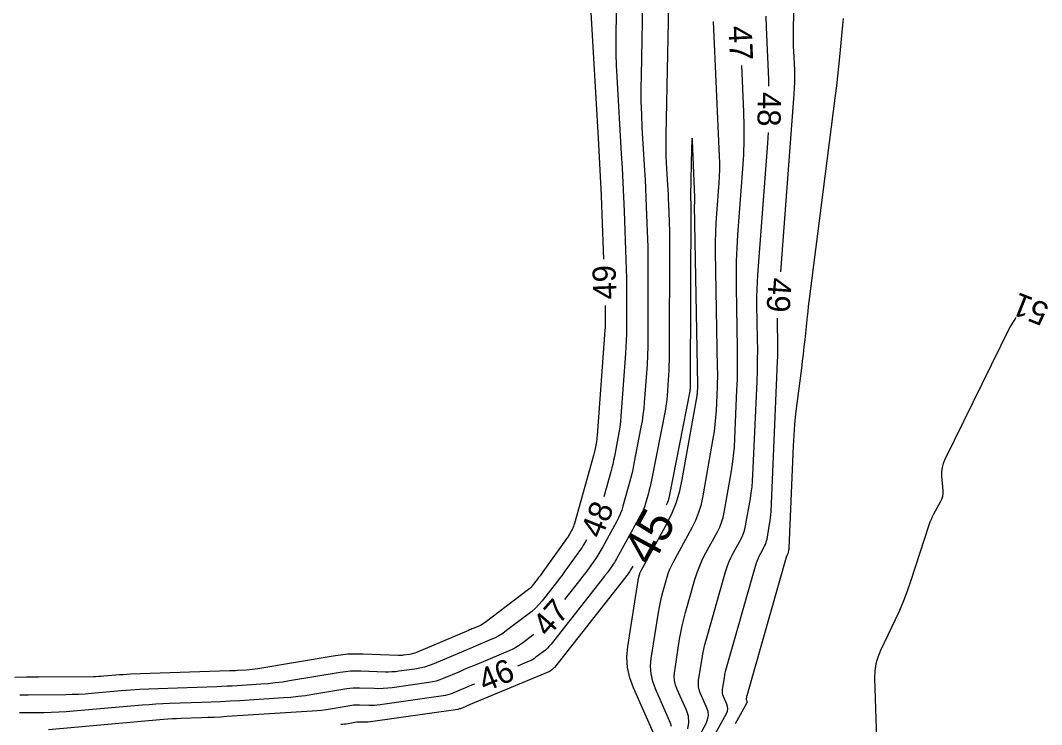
# Model space of a CAD drawing. Extents: x 2384780 to 2405861, y 547869 to 573706.
# Drawn here: x 2396663.8 to 2396751.8, y 552687.6 to 552748.3 of the extents above; entities that cross this region are included whole.
import ezdxf

# ---------------------------------------------------------------- set-up
doc = ezdxf.new("R2010")
doc.units = 0
doc.layers.add('Old_Level_60', color=7, linetype='Continuous')
doc.layers.add('Old_Level_61', color=7, linetype='Continuous')

msp = doc.modelspace()

# ---------------------------------------------------------------- linework, layer by layer
at = {"layer": 'Old_Level_60'}
for points in [[(2396729.34325, 552726.6505), (2396730.498, 552741.99625), (2396730.52875, 552742.50975), (2396730.5445, 552743.02325), (2396730.54475, 552743.53725), (2396730.5295, 552744.05125), (2396730.45525, 552745.73125), (2396730.44175, 552746.09125), (2396730.4335, 552746.45125), (2396730.4305, 552746.8115), (2396730.4325, 552747.17175), (2396730.7415, 552771.59225)], [(2396719.79075, 552756.749), (2396719.412, 552738.40725), (2396719.40575, 552737.82), (2396719.411, 552737.23275), (2396719.428, 552736.646), (2396719.45675, 552736.05925), (2396719.56925, 552734.14325), (2396719.59225, 552733.7325), (2396719.61325, 552733.32175), (2396719.632, 552732.911), (2396719.6485, 552732.5), (2396719.70425, 552731.02925), (2396719.7145, 552730.714), (2396719.7215, 552730.39875), (2396719.7255, 552730.0835), (2396719.72625, 552729.768), (2396719.697, 552718.9985), (2396719.69225, 552718.581), (2396719.68, 552718.16375), (2396719.6605, 552717.747), (2396719.6335, 552717.33025), (2396719.53325, 552715.97), (2396719.5075, 552715.679), (2396719.473, 552715.38925), (2396719.43, 552715.1005), (2396719.3785, 552714.813), (2396718.18725, 552708.7035), (2396718.12925, 552708.4215), (2396718.06575, 552708.141), (2396717.9965, 552707.8615), (2396717.92175, 552707.58375), (2396717.6685, 552706.678), (2396717.609, 552706.486), (2396717.53875, 552706.29825), (2396717.45825, 552706.115), (2396717.367, 552705.936), (2396715.17375, 552701.91425), (2396715.08375, 552701.75525), (2396714.989, 552701.599), (2396714.88975, 552701.44575), (2396714.78575, 552701.29525), (2396714.43825, 552700.809), (2396714.363, 552700.70525), (2396714.28675, 552700.60225), (2396714.2095, 552700.50025), (2396714.13075, 552700.39925), (2396709.5235, 552694.546), (2396709.37025, 552694.36375), (2396709.206, 552694.19225), (2396709.03125, 552694.03175), (2396708.84575, 552693.88225), (2396708.222, 552693.412), (2396708.08575, 552693.31575), (2396707.94425, 552693.2285), (2396707.79775, 552693.15025), (2396707.64575, 552693.08125), (2396706.6195, 552692.652)], [(2396717.5015, 552754.404), (2396717.27825, 552743.59225), (2396717.26625, 552742.46675), (2396717.2765, 552741.3415), (2396717.309, 552740.21675), (2396717.364, 552739.0925), (2396717.57975, 552735.4205), (2396717.624, 552734.6335), (2396717.664, 552733.8465), (2396717.7, 552733.059), (2396717.73175, 552732.2715), (2396717.83825, 552729.453), (2396717.858, 552728.849), (2396717.87175, 552728.24475), (2396717.87925, 552727.6405), (2396717.88075, 552727.03625), (2396717.86425, 552720.992), (2396717.8555, 552720.221), (2396717.83275, 552719.45025), (2396717.79675, 552718.68025), (2396717.74675, 552717.9105), (2396717.56175, 552715.3975), (2396717.514, 552714.86), (2396717.4505, 552714.32475), (2396717.371, 552713.7915), (2396717.27575, 552713.2605), (2396716.6655, 552710.13125), (2396716.5605, 552709.61975), (2396716.44525, 552709.11075), (2396716.31975, 552708.604), (2396716.18425, 552708.09975), (2396715.7245, 552706.4565), (2396715.6165, 552706.10825), (2396715.48925, 552705.76775), (2396715.34275, 552705.435), (2396715.17725, 552705.11), (2396713.9905, 552702.93375), (2396713.82725, 552702.645), (2396713.6555, 552702.3615), (2396713.47525, 552702.0835), (2396713.2865, 552701.81075), (2396712.656, 552700.92825), (2396712.51975, 552700.74), (2396712.3815, 552700.5535), (2396712.241, 552700.36825), (2396712.09825, 552700.185), (2396710.6815, 552698.38525)], [(2396715.21125, 552751.999), (2396715.11675, 552747.414), (2396715.106, 552746.43175), (2396715.115, 552745.44975), (2396715.1435, 552744.46825), (2396715.1915, 552743.487), (2396715.58125, 552736.85325), (2396715.651, 552735.61225), (2396715.71425, 552734.371), (2396715.77075, 552733.12925), (2396715.821, 552731.8875), (2396715.97925, 552727.69675), (2396716.0055, 552726.89375), (2396716.02375, 552726.09075), (2396716.03375, 552725.28775), (2396716.0355, 552724.48425), (2396716.0285, 552721.86), (2396716.022, 552721.29775), (2396716.0055, 552720.736), (2396715.979, 552720.1745), (2396715.94275, 552719.6135), (2396715.54575, 552714.22375), (2396715.503, 552713.73975), (2396715.44575, 552713.258), (2396715.37425, 552712.778), (2396715.2885, 552712.3), (2396714.9845, 552710.74125), (2396714.916, 552710.40825), (2396714.841, 552710.0765), (2396714.75925, 552709.7465), (2396714.671, 552709.418), (2396714.065, 552707.2525)], [(2396712.95225, 552749.01325), (2396713.589, 552738.18075), (2396713.68125, 552736.5385), (2396713.76475, 552734.8955), (2396713.83975, 552733.25225), (2396713.90625, 552731.60875), (2396714.05225, 552727.743)], [(2396728.3115, 552742.666), (2396728.294, 552743.26), (2396728.09525, 552747.749), (2396728.0595, 552748.711)], [(2396724.04625, 552736.632), (2396723.53225, 552748.23925)], [(2396726.1475, 552740.45325), (2396725.9705, 552744.4515)], [(2396721.3205, 552687.2555), (2396721.40925, 552687.7865), (2396721.36525, 552688.323), (2396721.18875, 552688.865), (2396720.39625, 552690.64475), (2396720.2555, 552691.03), (2396720.1735, 552691.423), (2396720.15, 552691.82375), (2396720.185, 552692.2325), (2396720.61125, 552694.9695), (2396720.71175, 552695.55425), (2396720.83, 552696.13475), (2396720.966, 552696.7115), (2396721.12025, 552697.28425), (2396721.92925, 552700.116), (2396722.1185, 552700.71625), (2396722.34025, 552701.30325), (2396722.594, 552701.877), (2396722.88025, 552702.43775), (2396723.86725, 552704.24775), (2396724.062, 552704.6415), (2396724.22275, 552705.047), (2396724.35, 552705.4645), (2396724.4435, 552705.89375), (2396725.04725, 552709.32425), (2396725.1645, 552710.06075), (2396725.25775, 552710.8), (2396725.3265, 552711.54175), (2396725.371, 552712.28625), (2396725.55375, 552716.4865), (2396725.58625, 552717.3865), (2396725.60475, 552718.287), (2396725.61, 552719.1875), (2396725.60125, 552720.08825), (2396725.5115, 552725.34225), (2396725.50525, 552726.46775), (2396725.525, 552727.5925), (2396725.5705, 552728.7165), (2396725.64225, 552729.83975), (2396726.072, 552735.5525), (2396726.14575, 552736.77675), (2396726.183, 552738.00175), (2396726.1835, 552739.22725), (2396726.1475, 552740.45325)], [(2396727.354, 552726.4045), (2396728.20925, 552737.7685), (2396728.2635, 552738.66775)], [(2396719.9225, 552687.45725), (2396719.83275, 552687.73325), (2396718.518, 552690.685), (2396718.28475, 552691.324), (2396718.14875, 552691.976), (2396718.10975, 552692.64075), (2396718.16775, 552693.3185), (2396718.78625, 552697.29), (2396718.86175, 552697.72925), (2396718.9505, 552698.1655), (2396719.053, 552698.59875), (2396719.16875, 552699.029), (2396719.56875, 552700.42975), (2396719.6625, 552700.72675), (2396719.77225, 552701.01725), (2396719.89775, 552701.301), (2396720.03925, 552701.57825), (2396721.6845, 552704.59525), (2396722.009, 552705.2515), (2396722.27725, 552705.9275), (2396722.48925, 552706.62325), (2396722.645, 552707.3385), (2396723.5145, 552712.27875), (2396723.61025, 552712.8795), (2396723.686, 552713.4825), (2396723.74225, 552714.08775), (2396723.7785, 552714.695), (2396723.865, 552716.68225), (2396723.88025, 552717.108), (2396723.88925, 552717.534), (2396723.8915, 552717.96), (2396723.8875, 552718.38625), (2396723.716, 552728.42575), (2396723.7115, 552729.24225), (2396723.72575, 552730.058), (2396723.75875, 552730.8735), (2396723.81075, 552731.68825), (2396724.011, 552734.34925), (2396724.04525, 552734.9195), (2396724.06275, 552735.49), (2396724.063, 552736.06075), (2396724.04625, 552736.632)], [(2396720.14825, 552682.695), (2396722.87425, 552687.65525), (2396723.02575, 552688.01575), (2396723.0865, 552688.38), (2396723.0565, 552688.74825), (2396722.9355, 552689.12), (2396722.3915, 552690.34125), (2396722.295, 552690.60575), (2396722.23875, 552690.8755), (2396722.2225, 552691.1505), (2396722.2465, 552691.43075), (2396722.53925, 552693.309), (2396722.608, 552693.71025), (2396722.68925, 552694.10875), (2396722.7825, 552694.5045), (2396722.88825, 552694.8975), (2396724.574, 552700.798), (2396724.70375, 552701.209), (2396724.8555, 552701.611), (2396725.02925, 552702.004), (2396725.22525, 552702.388), (2396725.90125, 552703.6275), (2396726.0345, 552703.89725), (2396726.14475, 552704.175), (2396726.23175, 552704.46075), (2396726.29575, 552704.75475), (2396726.70925, 552707.10425), (2396726.78975, 552707.6085), (2396726.8535, 552708.11475), (2396726.9005, 552708.62275), (2396726.931, 552709.1325), (2396727.28275, 552717.21375), (2396727.3155, 552718.12675), (2396727.3345, 552719.03975), (2396727.33975, 552719.95275), (2396727.331, 552720.86625), (2396727.28, 552723.85025), (2396727.2765, 552724.48925), (2396727.2875, 552725.128), (2396727.3135, 552725.7665), (2396727.354, 552726.4045)], [(2396714.1925, 552723.7455), (2396714.19375, 552723.64975), (2396714.19425, 552723.3625), (2396714.19175, 552722.4235), (2396714.1895, 552722.2225), (2396714.1835, 552722.0215), (2396714.17425, 552721.82075), (2396714.16125, 552721.62), (2396713.49225, 552712.53725), (2396713.47675, 552712.36275), (2396713.45625, 552712.189), (2396713.43025, 552712.016), (2396713.3995, 552711.84375), (2396713.28975, 552711.28175), (2396713.26525, 552711.16175), (2396713.238, 552711.04225), (2396713.20875, 552710.92325), (2396713.17675, 552710.80475), (2396711.53725, 552704.9435), (2396711.49625, 552704.8115), (2396711.448, 552704.68275), (2396711.39275, 552704.55675), (2396711.33, 552704.43375), (2396711.1135, 552704.03675), (2396711.06575, 552703.95225), (2396711.01575, 552703.8695), (2396710.963, 552703.7885), (2396710.908, 552703.70875), (2396708.825, 552700.794), (2396708.70075, 552700.62225), (2396708.57475, 552700.45225), (2396708.44675, 552700.2835), (2396708.31675, 552700.1165), (2396707.88875, 552699.57275), (2396707.79375, 552699.45975), (2396707.692, 552699.3535), (2396707.58375, 552699.254), (2396707.46875, 552699.16125), (2396703.83075, 552696.418), (2396703.7015, 552696.32675), (2396703.56775, 552696.244), (2396703.42875, 552696.17), (2396703.285, 552696.1045), (2396702.807, 552695.90475), (2396702.7045, 552695.862), (2396702.60225, 552695.81875), (2396702.5, 552695.77575), (2396702.39775, 552695.7325), (2396697.92925, 552693.83725), (2396697.77825, 552693.779), (2396697.6245, 552693.73075), (2396697.46775, 552693.69275), (2396697.30825, 552693.665), (2396696.78275, 552693.59075), (2396696.67, 552693.5775), (2396696.557, 552693.56925), (2396696.44375, 552693.566), (2396696.33025, 552693.56775), (2396693.30025, 552693.6855), (2396692.652, 552693.69425), (2396692.006, 552693.6695), (2396691.362, 552693.6115), (2396690.72025, 552693.52025), (2396684.23975, 552692.429), (2396683.99875, 552692.3915), (2396683.757, 552692.3605), (2396683.51475, 552692.33575), (2396683.2715, 552692.31725), (2396682.47625, 552692.267), (2396682.30575, 552692.25675), (2396682.13525, 552692.248), (2396681.9645, 552692.24025), (2396681.794, 552692.23375), (2396673.27225, 552691.9445), (2396672.95225, 552691.9315), (2396672.63275, 552691.91425), (2396672.3135, 552691.89275), (2396671.99475, 552691.867), (2396670.953, 552691.77575), (2396670.72975, 552691.75825), (2396670.50625, 552691.7455), (2396670.2825, 552691.73725), (2396670.0585, 552691.7335), (2396665.31225, 552691.701), (2396664.2955, 552691.687), (2396663.27925, 552691.65825)], [(2396728.14825, 552703.61575), (2396728.3715, 552704.884), (2396728.41475, 552705.15625), (2396728.44925, 552705.4295), (2396728.4745, 552705.70375), (2396728.491, 552705.979), (2396729.05475, 552718.931), (2396729.07025, 552719.3615), (2396729.07925, 552719.79225), (2396729.0815, 552720.22275), (2396729.0775, 552720.6535), (2396729.0535, 552722.06075), (2396729.05175, 552722.36225), (2396729.057, 552722.66075)], [(2396749.60475, 552722.71075), (2396749.0805, 552721.8995), (2396743.4725, 552710.485), (2396743.329, 552710.1375), (2396743.23575, 552709.78025), (2396743.19225, 552709.414), (2396743.199, 552709.038), (2396743.30225, 552707.7945), (2396743.3055, 552707.532), (2396743.271, 552707.27775), (2396743.19825, 552707.0315), (2396743.088, 552706.7935), (2396742.51125, 552705.7505), (2396742.39325, 552705.52475), (2396742.28625, 552705.294), (2396742.1905, 552705.0585), (2396742.10575, 552704.818), (2396740.52175, 552699.964), (2396740.23025, 552699.118), (2396739.9115, 552698.283), (2396739.5655, 552697.459), (2396739.192, 552696.64575), (2396737.92725, 552694.00725), (2396737.6925, 552693.43425), (2396737.53025, 552692.846), (2396737.44075, 552692.24225), (2396737.42375, 552691.62325), (2396737.74775, 552681.13175)], [(2396712.59, 552703.555), (2396712.58775, 552703.551), (2396712.464, 552703.33175), (2396712.33375, 552703.11675), (2396712.197, 552702.90575), (2396712.05375, 552702.699), (2396710.95375, 552701.1595), (2396710.716, 552700.831), (2396710.47475, 552700.50525), (2396710.2295, 552700.1825), (2396709.9805, 552699.8625), (2396708.74325, 552698.2905), (2396708.46825, 552697.9635), (2396708.17425, 552697.656), (2396707.86075, 552697.3685), (2396707.52825, 552697.1005), (2396705.68575, 552695.711), (2396705.355, 552695.47725), (2396705.01125, 552695.2655), (2396704.655, 552695.0755), (2396704.28625, 552694.90775), (2396703.06075, 552694.39525), (2396702.79825, 552694.28525), (2396702.536, 552694.175), (2396702.27375, 552694.06425), (2396702.0115, 552693.95325), (2396699.41875, 552692.85375), (2396699.021, 552692.7), (2396698.61575, 552692.573), (2396698.203, 552692.473), (2396697.783, 552692.39975), (2396696.3985, 552692.20425), (2396696.10125, 552692.169), (2396695.80375, 552692.14725), (2396695.50525, 552692.13875), (2396695.20625, 552692.14375), (2396693.11875, 552692.22475), (2396692.67225, 552692.23075), (2396692.227, 552692.21375), (2396691.7835, 552692.17375), (2396691.34125, 552692.111), (2396686.97875, 552691.37625), (2396686.36075, 552691.2805), (2396685.74125, 552691.20075), (2396685.1195, 552691.13725), (2396684.49625, 552691.08975), (2396682.4565, 552690.961), (2396682.0195, 552690.935), (2396681.582, 552690.91225), (2396681.14475, 552690.89275), (2396680.707, 552690.87625), (2396675.6215, 552690.7035), (2396674.83175, 552690.6715), (2396674.0425, 552690.62875), (2396673.254, 552690.5755), (2396672.466, 552690.51175), (2396669.89325, 552690.28625), (2396669.3415, 552690.2435), (2396668.7895, 552690.212), (2396668.23675, 552690.1915), (2396667.68375, 552690.182), (2396664.42725, 552690.16), (2396663.7295, 552690.15025)], [(2396720.655, 552681.31325), (2396724.64875, 552688.58025), (2396724.731, 552688.77575), (2396724.764, 552688.9735), (2396724.74775, 552689.1735), (2396724.682, 552689.37525), (2396724.38675, 552690.038), (2396724.3345, 552690.1815), (2396724.304, 552690.32775), (2396724.29525, 552690.477), (2396724.30825, 552690.62925), (2396724.467, 552691.6485), (2396724.50425, 552691.86625), (2396724.54825, 552692.0825), (2396724.599, 552692.29725), (2396724.6565, 552692.5105), (2396727.21875, 552701.47975), (2396727.28875, 552701.70175), (2396727.37075, 552701.91875), (2396727.4645, 552702.131), (2396727.57025, 552702.33825), (2396727.93525, 552703.00725), (2396728.00725, 552703.15275), (2396728.06675, 552703.30275), (2396728.11375, 552703.457), (2396728.14825, 552703.61575)], [(2396708.05075, 552695.3885), (2396706.96275, 552694.56825), (2396706.72475, 552694.4), (2396706.4775, 552694.2475), (2396706.22125, 552694.111), (2396705.95575, 552693.99025), (2396703.32225, 552692.88875), (2396702.89575, 552692.71025), (2396702.4695, 552692.531), (2396702.0435, 552692.35125), (2396701.61775, 552692.171), (2396700.22725, 552691.58125), (2396699.9265, 552691.465), (2396699.62, 552691.369), (2396699.308, 552691.2935), (2396698.99025, 552691.238), (2396695.827, 552690.79125), (2396695.43925, 552690.74525), (2396695.05075, 552690.717), (2396694.661, 552690.70575), (2396694.27075, 552690.71225), (2396692.99375, 552690.762), (2396692.7205, 552690.7655), (2396692.44825, 552690.75525), (2396692.17675, 552690.73075), (2396691.9065, 552690.69225), (2396688.98375, 552690.2), (2396688.3565, 552690.10275), (2396687.7275, 552690.022), (2396687.0965, 552689.95725), (2396686.4635, 552689.90925), (2396682.65975, 552689.66925), (2396681.8445, 552689.62075), (2396681.029, 552689.57825), (2396680.21325, 552689.54175), (2396679.397, 552689.511), (2396676.634, 552689.41725), (2396676.04225, 552689.39325), (2396675.451, 552689.36125), (2396674.86, 552689.32125), (2396674.26975, 552689.2735), (2396668.3565, 552688.75525), (2396667.715, 552688.7055), (2396667.07325, 552688.66875), (2396666.43075, 552688.645), (2396665.7875, 552688.634), (2396663.6855, 552688.61975)], [(2396702.92925, 552691.10875), (2396702.66875, 552690.99975), (2396702.40275, 552690.88775), (2396702.137, 552690.77575), (2396701.87125, 552690.66325), (2396701.00375, 552690.29525), (2396700.816, 552690.22275), (2396700.62475, 552690.163), (2396700.43, 552690.11575), (2396700.232, 552690.081), (2396694.78475, 552689.312), (2396694.542, 552689.283), (2396694.29875, 552689.26525), (2396694.055, 552689.2585), (2396693.8105, 552689.2625), (2396693.01125, 552689.2935), (2396692.84025, 552689.29575), (2396692.67, 552689.28925), (2396692.5, 552689.274), (2396692.33075, 552689.24975), (2396690.5015, 552688.94175), (2396690.109, 552688.881), (2396689.71525, 552688.83025), (2396689.32025, 552688.79), (2396688.92425, 552688.75975), (2396681.5605, 552688.29525), (2396681.0185, 552688.263), (2396680.47625, 552688.23475), (2396679.934, 552688.2105), (2396679.39125, 552688.19), (2396677.6185, 552688.13), (2396677.23875, 552688.1145), (2396676.8595, 552688.094), (2396676.48025, 552688.06825), (2396676.1015, 552688.03775), (2396666.20125, 552687.16975)]]:
    msp.add_lwpolyline(points, dxfattribs=at)
at = {"layer": 'Old_Level_61'}
for points in [[(2396725.43375, 552687.70475), (2396726.42325, 552689.50525), (2396726.43625, 552689.536), (2396726.4415, 552689.56725), (2396726.439, 552689.5985), (2396726.4285, 552689.63025), (2396726.382, 552689.73475), (2396726.374, 552689.75725), (2396726.369, 552689.78025), (2396726.36775, 552689.80375), (2396726.36975, 552689.82775), (2396726.39475, 552689.988), (2396726.4005, 552690.02225), (2396726.4075, 552690.0565), (2396726.4155, 552690.09025), (2396726.4245, 552690.12375), (2396729.8635, 552702.16175), (2396729.87375, 552702.1945), (2396729.88575, 552702.2265), (2396729.89975, 552702.25775), (2396729.91525, 552702.28825), (2396729.96925, 552702.387), (2396729.97975, 552702.4085), (2396729.9885, 552702.43075), (2396729.9955, 552702.4535), (2396730.0005, 552702.47675), (2396730.0335, 552702.66375), (2396730.03975, 552702.704), (2396730.045, 552702.74425), (2396730.04875, 552702.78475), (2396730.051, 552702.82525), (2396730.4355, 552711.65975), (2396730.485, 552712.5765), (2396730.55375, 552713.4915), (2396730.64175, 552714.405), (2396730.749, 552715.31675), (2396731.137, 552718.34125), (2396731.21375, 552718.95475), (2396731.287, 552719.5685), (2396731.3565, 552720.18275), (2396731.4225, 552720.79725), (2396731.6325, 552722.80575), (2396731.67875, 552723.236), (2396731.72725, 552723.666), (2396731.7785, 552724.09575), (2396731.83225, 552724.525), (2396734.0525, 552741.8595), (2396734.156, 552742.69225), (2396734.253, 552743.5255), (2396734.3435, 552744.35975), (2396734.42775, 552745.19475), (2396734.692, 552747.923), (2396734.7435, 552748.508)], [(2396718.4125, 552686.7455), (2396716.6205, 552690.7685), (2396716.30275, 552691.6395), (2396716.11725, 552692.528), (2396716.064, 552693.434), (2396716.14325, 552694.35775), (2396717.02775, 552700.03625), (2396717.04175, 552700.118), (2396717.05825, 552700.19875), (2396717.07725, 552700.27925), (2396717.09875, 552700.35925), (2396717.173, 552700.61925), (2396717.1905, 552700.6745), (2396717.21075, 552700.72825), (2396717.234, 552700.781), (2396717.26025, 552700.8325), (2396719.5205, 552704.97675), (2396719.96625, 552705.87825), (2396720.3345, 552706.807), (2396720.62575, 552707.7625), (2396720.83975, 552708.74525), (2396722.113, 552715.9785), (2396722.1275, 552716.07025), (2396722.139, 552716.1625), (2396722.14775, 552716.25475), (2396722.15325, 552716.3475), (2396722.1665, 552716.651), (2396722.16875, 552716.71625), (2396722.17, 552716.78125), (2396722.1705, 552716.84625), (2396722.16975, 552716.91125), (2396721.9055, 552732.38775), (2396721.905, 552732.456), (2396721.90625, 552732.52425), (2396721.909, 552732.5925), (2396721.9135, 552732.6605), (2396721.93025, 552732.883), (2396721.933, 552732.93075), (2396721.9345, 552732.9785), (2396721.9345, 552733.02625), (2396721.933, 552733.074), (2396721.746, 552737.30125), (2396721.709, 552737.97175), (2396721.67725, 552738.19525), (2396721.65075, 552737.97125), (2396721.62975, 552737.3), (2396721.5455, 552733.2225), (2396721.545, 552733.17325), (2396721.5455, 552733.12425), (2396721.547, 552733.075), (2396721.54925, 552733.026), (2396721.55875, 552732.86575), (2396721.56075, 552732.8315), (2396721.5625, 552732.797), (2396721.564, 552732.76275), (2396721.56525, 552732.7285), (2396721.57, 552732.6055), (2396721.57075, 552732.579), (2396721.5715, 552732.55275), (2396721.57175, 552732.52625), (2396721.57175, 552732.5), (2396721.53, 552717.00475), (2396721.52925, 552716.941), (2396721.52725, 552716.8775), (2396721.52425, 552716.81375), (2396721.52025, 552716.75), (2396721.50475, 552716.54225), (2396721.501, 552716.498), (2396721.49575, 552716.45375), (2396721.489, 552716.4095), (2396721.48125, 552716.36575)], [(2396721.48125, 552716.36575), (2396719.70875, 552707.2755), (2396719.698, 552707.22325), (2396719.68625, 552707.171), (2396719.6735, 552707.11925), (2396719.6595, 552707.06775), (2396719.6125, 552706.8995), (2396719.6015, 552706.86375), (2396719.5885, 552706.829), (2396719.5735, 552706.795), (2396719.5565, 552706.76175), (2396719.4385, 552706.5455)], [(2396716.56575, 552701.27775), (2396716.357, 552700.895), (2396716.34025, 552700.8655), (2396716.32275, 552700.83625), (2396716.30425, 552700.808), (2396716.285, 552700.78), (2396716.2205, 552700.68975), (2396716.2065, 552700.6705), (2396716.19225, 552700.65125), (2396716.178, 552700.6325), (2396716.16325, 552700.61375), (2396709.80975, 552692.542), (2396709.771, 552692.496), (2396709.7295, 552692.4525), (2396709.6855, 552692.41225), (2396709.63875, 552692.3745), (2396709.48125, 552692.25575), (2396709.447, 552692.2315), (2396709.41125, 552692.2095), (2396709.37425, 552692.18975), (2396709.33575, 552692.17225), (2396702.5475, 552689.3335), (2396702.44175, 552689.28925), (2396702.336, 552689.24475), (2396702.2305, 552689.20025), (2396702.12475, 552689.1555), (2396701.78, 552689.00925), (2396701.7055, 552688.9805), (2396701.6295, 552688.95675), (2396701.55225, 552688.938), (2396701.4735, 552688.92425), (2396693.74225, 552687.8325), (2396693.64475, 552687.82075), (2396693.54675, 552687.81375), (2396693.44875, 552687.811), (2396693.3505, 552687.8125), (2396693.029, 552687.825), (2396692.96, 552687.826), (2396692.8915, 552687.82325), (2396692.82325, 552687.81725), (2396692.75525, 552687.8075), (2396692.01925, 552687.6835), (2396691.8615, 552687.659), (2396691.703, 552687.63875), (2396691.544, 552687.6225), (2396691.38475, 552687.61025)]]:
    msp.add_lwpolyline(points, dxfattribs=at)

# ---------------------------------------------------------------- texts
at = {"layer": 'Old_Level_60'}
for s, rotation, p in [('47', 272.5352944, (2396724.81975, 552747.837)), ('48', 269.3126111, (2396727.35175, 552742.182)), ('49', 92.0102528, (2396715.179, 552724.30025)), ('49', 265.8976167, (2396728.3015, 552726.204)), ('51', 158.2874444, (2396752.59475, 552723.80875)), ('48', 68.2501083, (2396713.8685, 552703.5685)), ('47', 48.7184556, (2396709.2505, 552695.077)), ('46', 22.6939194, (2396703.7945, 552690.38675))]:
    msp.add_text(s, height=2, rotation=rotation, dxfattribs=at).set_placement(p)
at = {"layer": 'Old_Level_61'}
msp.add_text('45', height=3, rotation=61.3933722, dxfattribs=at).set_placement((2396718.2165, 552701.1715))

doc.saveas('drawing.dxf')
